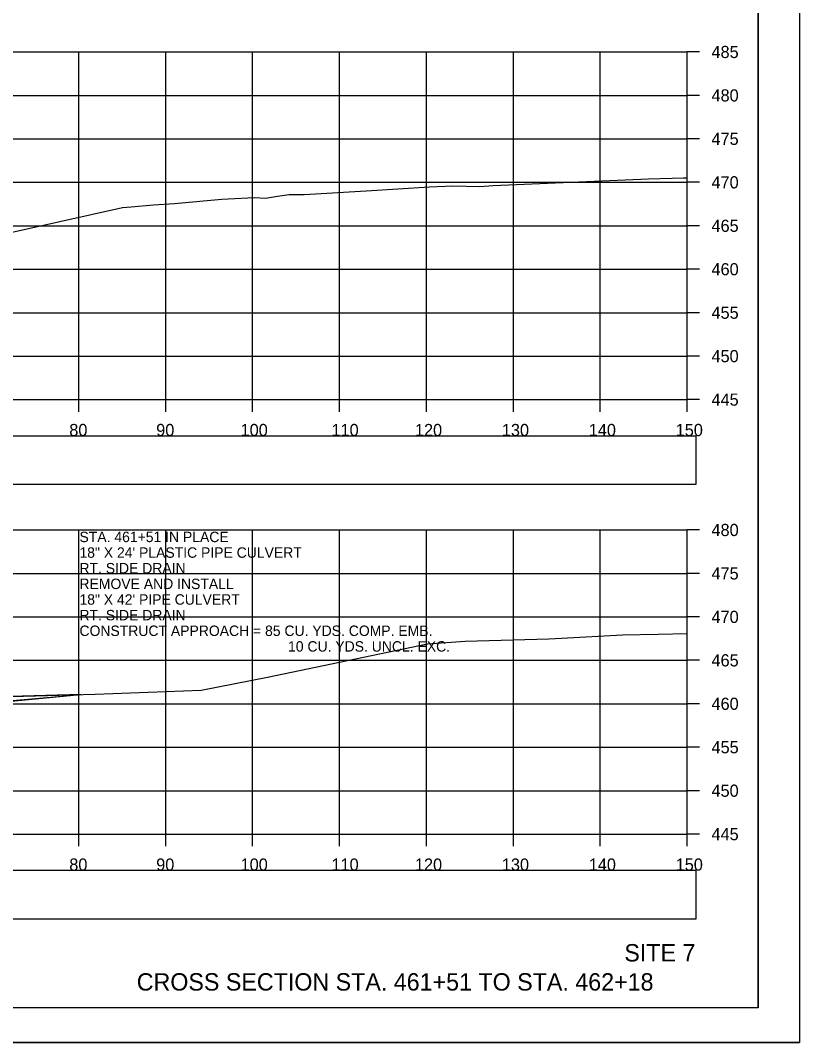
# Model space of a CAD drawing. Extents: x 1376273 to 1384221, y 378927 to 384592.
# Drawn here: x 1384131.2 to 1384220.8, y 380751.8 to 380869.5 of the extents above; entities that cross this region are included whole.
import ezdxf

# ---------------------------------------------------------------- set-up
doc = ezdxf.new("R2010")
doc.units = 0
for name, color, linetype in [('R_Axis', 7, 'Continuous'), ('R_Axis Annot', 7, 'Continuous'), ('R_Border', 7, 'Continuous'), ('R_Draft', 7, 'Continuous'), ('R_Exist Surface', 7, 'Continuous'), ('R_Grid', 7, 'Continuous'), ('R_No Plot', 7, 'Continuous'), ('T_Notes', 7, 'Continuous')]:
    doc.layers.add(name, color=color, linetype=linetype)

msp = doc.modelspace()

# ---------------------------------------------------------------- linework, layer by layer
at = {"layer": 'R_Axis'}
for p, q in [((1384207.91, 380825.83), (1384207.91, 380865.83)), ((1384209.31, 380865.83), (1384207.91, 380865.83)), ((1384209.31, 380860.83), (1384207.91, 380860.83)), ((1384209.31, 380855.83), (1384207.91, 380855.83)), ((1384209.31, 380850.83), (1384207.91, 380850.83)), ((1384209.31, 380845.83), (1384207.91, 380845.83)), ((1384209.31, 380840.83), (1384207.91, 380840.83)), ((1384209.31, 380835.83), (1384207.91, 380835.83)), ((1384209.31, 380830.83), (1384207.91, 380830.83)), ((1383907.91, 380825.83), (1384207.91, 380825.83)), ((1384137.91, 380824.43), (1384137.91, 380825.83)), ((1384147.91, 380824.43), (1384147.91, 380825.83)), ((1384157.91, 380824.43), (1384157.91, 380825.83)), ((1384167.91, 380824.43), (1384167.91, 380825.83)), ((1384177.91, 380824.43), (1384177.91, 380825.83)), ((1384187.91, 380824.43), (1384187.91, 380825.83)), ((1384197.91, 380824.43), (1384197.91, 380825.83)), ((1384207.91, 380824.43), (1384207.91, 380825.83)), ((1384209.31, 380825.83), (1384207.91, 380825.83)), ((1384207.91, 380775.83), (1384207.91, 380810.83)), ((1384209.31, 380810.83), (1384207.91, 380810.83)), ((1384209.31, 380805.83), (1384207.91, 380805.83)), ((1384209.31, 380800.83), (1384207.91, 380800.83)), ((1384209.31, 380795.83), (1384207.91, 380795.83)), ((1384209.31, 380790.83), (1384207.91, 380790.83)), ((1384209.31, 380785.83), (1384207.91, 380785.83)), ((1384209.31, 380780.83), (1384207.91, 380780.83)), ((1383907.91, 380775.83), (1384207.91, 380775.83)), ((1384137.91, 380774.43), (1384137.91, 380775.83)), ((1384147.91, 380774.43), (1384147.91, 380775.83)), ((1384157.91, 380774.43), (1384157.91, 380775.83)), ((1384167.91, 380774.43), (1384167.91, 380775.83)), ((1384177.91, 380774.43), (1384177.91, 380775.83)), ((1384187.91, 380774.43), (1384187.91, 380775.83)), ((1384197.91, 380774.43), (1384197.91, 380775.83)), ((1384207.91, 380774.43), (1384207.91, 380775.83)), ((1384209.31, 380775.83), (1384207.91, 380775.83))]:
    msp.add_line(p, q, dxfattribs=at)
at = {"layer": 'R_Axis Annot'}
for points in [[(1383907.13, 380816.09), (1384208.93, 380816.09), (1384208.93, 380821.61), (1383907.13, 380821.61)], [(1383907.13, 380766.1), (1384208.93, 380766.1), (1384208.93, 380771.63), (1383907.13, 380771.63)]]:
    msp.add_lwpolyline(points, close=True, dxfattribs=at)
at = {"layer": 'R_Border'}
for q in [(1384216.09, 380961.29), (1383899.91, 380755.83)]:
    msp.add_line((1384216.09, 380755.83), q, dxfattribs=at)
at = {"layer": 'R_Exist Surface'}
for points in [[(1384128.48, 380844.7), (1384142.95, 380847.93), (1384143.94, 380848.02), (1384146.5, 380848.23), (1384148.92, 380848.38), (1384154.37, 380848.9), (1384155.11, 380848.94), (1384158.12, 380849.1), (1384159.4, 380849.02), (1384160.77, 380849.24), (1384162.1, 380849.41), (1384163.83, 380849.44), (1384170.97, 380849.86), (1384178.28, 380850.31), (1384180.96, 380850.41), (1384184.07, 380850.34), (1384185.59, 380850.48), (1384203.45, 380851.22), (1384206.18, 380851.31), (1384207.45, 380851.35), (1384207.91, 380851.36)], [(1384121.9, 380791.43), (1384139.79, 380791.94), (1384151.99, 380792.41), (1384159.61, 380793.9), (1384178.05, 380797.72), (1384182.37, 380798.04), (1384192.01, 380798.3), (1384193.45, 380798.37), (1384200.47, 380798.78), (1384204.59, 380798.85), (1384207.91, 380798.91)]]:
    msp.add_lwpolyline(points, dxfattribs=at)
at = {"layer": 'R_Grid'}
for p, q in [((1383907.91, 380865.83), (1384207.91, 380865.83)), ((1384137.91, 380825.83), (1384137.91, 380865.83)), ((1384147.91, 380825.83), (1384147.91, 380865.83)), ((1384157.91, 380825.83), (1384157.91, 380865.83)), ((1384167.91, 380825.83), (1384167.91, 380865.83)), ((1384177.91, 380825.83), (1384177.91, 380865.83)), ((1384187.91, 380825.83), (1384187.91, 380865.83)), ((1384197.91, 380825.83), (1384197.91, 380865.83)), ((1384207.91, 380825.83), (1384207.91, 380865.83)), ((1383907.91, 380860.83), (1384207.91, 380860.83)), ((1383907.91, 380855.83), (1384207.91, 380855.83)), ((1383907.91, 380850.83), (1384207.91, 380850.83)), ((1383907.91, 380845.83), (1384207.91, 380845.83)), ((1383907.91, 380840.83), (1384207.91, 380840.83)), ((1383907.91, 380835.83), (1384207.91, 380835.83)), ((1383907.91, 380830.83), (1384207.91, 380830.83)), ((1383907.91, 380825.83), (1384207.91, 380825.83)), ((1383907.91, 380810.83), (1384207.91, 380810.83)), ((1384137.91, 380775.83), (1384137.91, 380810.83)), ((1384147.91, 380775.83), (1384147.91, 380810.83)), ((1384157.91, 380775.83), (1384157.91, 380810.83)), ((1384167.91, 380775.83), (1384167.91, 380810.83)), ((1384177.91, 380775.83), (1384177.91, 380810.83)), ((1384187.91, 380775.83), (1384187.91, 380810.83)), ((1384197.91, 380775.83), (1384197.91, 380810.83)), ((1384207.91, 380775.83), (1384207.91, 380810.83)), ((1383907.91, 380805.83), (1384207.91, 380805.83)), ((1383907.91, 380800.83), (1384207.91, 380800.83)), ((1383907.91, 380795.83), (1384207.91, 380795.83)), ((1383907.91, 380790.83), (1384207.91, 380790.83)), ((1383907.91, 380785.83), (1384207.91, 380785.83)), ((1383907.91, 380780.83), (1384207.91, 380780.83)), ((1383907.91, 380775.83), (1384207.91, 380775.83))]:
    msp.add_line(p, q, dxfattribs=at)
at = {"layer": 'R_No Plot'}
for p, q in [((1384120.85, 380790.21), (1384138.1, 380791.89)), ((1383887.51, 380751.85), (1384220.84, 380751.85))]:
    msp.add_line(p, q, dxfattribs=at)
for points in [[(1383887.5, 380965.19), (1384220.84, 380965.19), (1384220.84, 380751.85), (1383887.5, 380751.85)], [(1384133.83, 380961.29), (1384133.83, 380951.41), (1384169.56, 380951.41), (1384169.56, 380948.49), (1384192.76, 380948.49), (1384192.76, 380924.16), (1384216.09, 380924.16), (1384216.09, 380755.83), (1383899.91, 380755.83), (1383899.91, 380961.29)]]:
    msp.add_lwpolyline(points, close=True, dxfattribs=at)
at = {"layer": 'T_Notes'}
msp.add_line((1384116.58, 380790.02), (1384138.2, 380791.9), dxfattribs=at)
msp.add_lwpolyline([(1384138.2, 380791.9), (1384121.9, 380791.43), (1384120.72, 380791.4)], dxfattribs=at)

# ---------------------------------------------------------------- texts
at = {"layer": 'R_Axis Annot'}
for s, p in [('485', (1384210.71, 380865.13)), ('480', (1384210.71, 380860.13)), ('475', (1384210.71, 380855.13)), ('470', (1384210.71, 380850.13)), ('465', (1384210.71, 380845.13)), ('460', (1384210.71, 380840.13)), ('455', (1384210.71, 380835.13)), ('450', (1384210.71, 380830.13)), ('445', (1384210.71, 380825.13)), ('80', (1384136.82, 380821.63)), ('90', (1384146.82, 380821.63)), ('100', (1384156.53, 380821.63)), ('110', (1384166.99, 380821.63)), ('120', (1384176.59, 380821.63)), ('130', (1384186.59, 380821.63)), ('140', (1384196.59, 380821.63)), ('150', (1384206.59, 380821.63)), ('480', (1384210.71, 380810.13)), ('475', (1384210.71, 380805.13)), ('470', (1384210.71, 380800.13)), ('465', (1384210.71, 380795.13)), ('460', (1384210.71, 380790.13)), ('455', (1384210.71, 380785.13)), ('450', (1384210.71, 380780.13)), ('445', (1384210.71, 380775.13)), ('80', (1384136.82, 380771.63)), ('90', (1384146.82, 380771.63)), ('100', (1384156.53, 380771.63)), ('110', (1384166.99, 380771.63)), ('120', (1384176.59, 380771.63)), ('130', (1384186.59, 380771.63)), ('140', (1384196.59, 380771.63)), ('150', (1384206.59, 380771.63))]:
    msp.add_text(s, height=1.4, dxfattribs=at).set_placement(p)
at = {"layer": 'R_Draft'}
for s, p in [('SITE 7', (1384200.68, 380761.18)), ('CROSS SECTION STA. 461+51 TO STA. 462+18', (1384144.58, 380757.83))]:
    msp.add_text(s, height=2, dxfattribs=at).set_placement(p)
at = {"layer": 'R_No Plot'}
for s, p in [('STA. 461+51 IN PLACE', (1384137.99, 380809.43)), ('18" X 24\' PLASTIC PIPE CULVERT', (1384137.99, 380807.63)), ('RT. SIDE DRAIN', (1384137.99, 380805.83)), ('REMOVE AND INSTALL', (1384137.99, 380804.03)), ('18" X 42\' PIPE CULVERT', (1384137.99, 380802.23)), ('RT. SIDE DRAIN', (1384137.99, 380800.43)), ('CONSTRUCT APPROACH = 85 CU. YDS. COMP. EMB.', (1384137.99, 380798.63)), ('10 CU. YDS. UNCL. EXC.', (1384161.99, 380796.83))]:
    msp.add_text(s, height=1.2, dxfattribs=at).set_placement(p)

doc.saveas('drawing.dxf')
